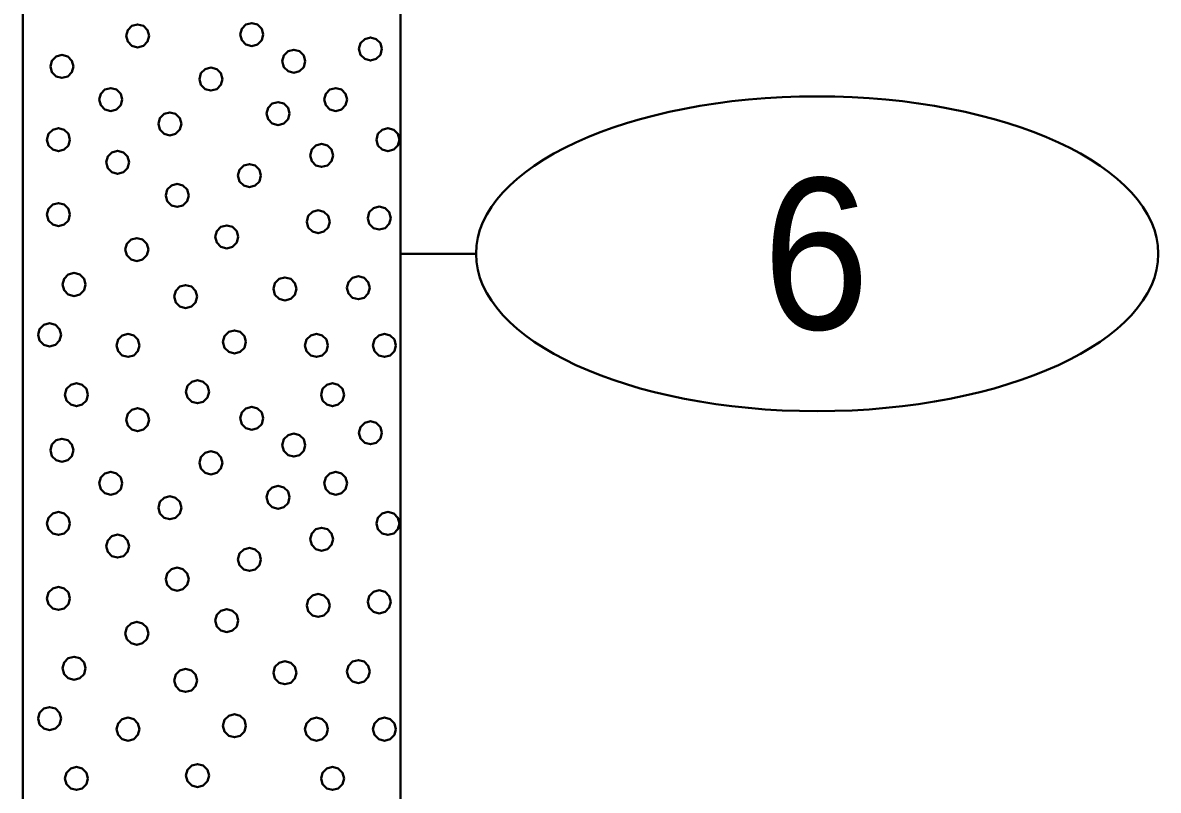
# Model space of a CAD drawing. Extents: x -582 to 653, y -817 to -3.
# Drawn here: x -480.41 to -472.9, y -203.46 to -198.38 of the extents above; entities that cross this region are included whole.
import ezdxf
from ezdxf.enums import TextEntityAlignment as Align

# ---------------------------------------------------------------- set-up
doc = ezdxf.new("R2010")
doc.units = 0
doc.header["$LTSCALE"] = 0.4
doc.layers.add('27', color=7, linetype='Continuous', lineweight=40)

msp = doc.modelspace()

# ---------------------------------------------------------------- linework, layer by layer
at = {"layer": '27'}
msp.add_line((-477.4109, -199.908), (-477.9109, -199.908), dxfattribs=at)
for points in [[(-480.4109, -180.308), (-477.9109, -180.308), (-477.9109, -206.808), (-480.4109, -206.808)], [(-479.5741, -198.466), (-479.5843, -198.4279), (-479.6122, -198.4), (-479.6503, -198.3898), (-479.6884, -198.4), (-479.7163, -198.4279), (-479.7265, -198.466), (-479.7163, -198.5041), (-479.6884, -198.5319), (-479.6503, -198.5422), (-479.6122, -198.5319), (-479.5843, -198.5041)], [(-478.819, -198.457), (-478.8292, -198.4189), (-478.8571, -198.391), (-478.8952, -198.3808), (-478.9333, -198.391), (-478.9612, -198.4189), (-478.9714, -198.457), (-478.9612, -198.4951), (-478.9333, -198.523), (-478.8952, -198.5332), (-478.8571, -198.523), (-478.8292, -198.4951)], [(-478.0335, -198.5528), (-478.0438, -198.5147), (-478.0716, -198.4869), (-478.1097, -198.4766), (-478.1478, -198.4869), (-478.1757, -198.5147), (-478.1859, -198.5528), (-478.1757, -198.5909), (-478.1478, -198.6188), (-478.1097, -198.629), (-478.0716, -198.6188), (-478.0438, -198.5909)], [(-480.0752, -198.6685), (-480.0854, -198.6304), (-480.1133, -198.6025), (-480.1514, -198.5923), (-480.1895, -198.6025), (-480.2174, -198.6304), (-480.2276, -198.6685), (-480.2174, -198.7066), (-480.1895, -198.7345), (-480.1514, -198.7447), (-480.1133, -198.7345), (-480.0854, -198.7066)], [(-478.5408, -198.6342), (-478.551, -198.5961), (-478.5789, -198.5682), (-478.617, -198.558), (-478.6551, -198.5682), (-478.683, -198.5961), (-478.6932, -198.6342), (-478.683, -198.6723), (-478.6551, -198.7002), (-478.617, -198.7104), (-478.5789, -198.7002), (-478.551, -198.6723)], [(-479.0891, -198.7517), (-479.0993, -198.7136), (-479.1272, -198.6857), (-479.1653, -198.6755), (-479.2034, -198.6857), (-479.2313, -198.7136), (-479.2415, -198.7517), (-479.2313, -198.7898), (-479.2034, -198.8177), (-479.1653, -198.8279), (-479.1272, -198.8177), (-479.0993, -198.7898)], [(-479.7523, -198.8872), (-479.7625, -198.8491), (-479.7904, -198.8212), (-479.8285, -198.811), (-479.8666, -198.8212), (-479.8945, -198.8491), (-479.9047, -198.8872), (-479.8945, -198.9253), (-479.8666, -198.9532), (-479.8285, -198.9634), (-479.7904, -198.9532), (-479.7625, -198.9253)], [(-478.2636, -198.8872), (-478.2739, -198.8491), (-478.3017, -198.8212), (-478.3398, -198.811), (-478.3779, -198.8212), (-478.4058, -198.8491), (-478.416, -198.8872), (-478.4058, -198.9253), (-478.3779, -198.9532), (-478.3398, -198.9634), (-478.3017, -198.9532), (-478.2739, -198.9253)], [(-478.645, -198.98), (-478.6552, -198.9419), (-478.6831, -198.914), (-478.7212, -198.9038), (-478.7593, -198.914), (-478.7872, -198.9419), (-478.7974, -198.98), (-478.7872, -199.0181), (-478.7593, -199.046), (-478.7212, -199.0562), (-478.6831, -199.046), (-478.6552, -199.0181)], [(-479.3607, -199.0486), (-479.371, -199.0105), (-479.3988, -198.9827), (-479.4369, -198.9724), (-479.475, -198.9827), (-479.5029, -199.0105), (-479.5131, -199.0486), (-479.5029, -199.0867), (-479.475, -199.1146), (-479.4369, -199.1248), (-479.3988, -199.1146), (-479.371, -199.0867)], [(-480.0981, -199.1529), (-480.1083, -199.1148), (-480.1362, -199.0869), (-480.1743, -199.0767), (-480.2124, -199.0869), (-480.2403, -199.1148), (-480.2505, -199.1529), (-480.2403, -199.191), (-480.2124, -199.2189), (-480.1743, -199.2291), (-480.1362, -199.2189), (-480.1083, -199.191)], [(-477.9179, -199.1529), (-477.9281, -199.1148), (-477.956, -199.0869), (-477.9941, -199.0767), (-478.0322, -199.0869), (-478.06, -199.1148), (-478.0703, -199.1529), (-478.06, -199.191), (-478.0322, -199.2189), (-477.9941, -199.2291), (-477.956, -199.2189), (-477.9281, -199.191)], [(-478.3564, -199.2571), (-478.3667, -199.219), (-478.3945, -199.1911), (-478.4326, -199.1809), (-478.4707, -199.1911), (-478.4986, -199.219), (-478.5088, -199.2571), (-478.4986, -199.2952), (-478.4707, -199.3231), (-478.4326, -199.3333), (-478.3945, -199.3231), (-478.3667, -199.2952)], [(-479.7065, -199.3029), (-479.7167, -199.2648), (-479.7446, -199.2369), (-479.7827, -199.2267), (-479.8208, -199.2369), (-479.8487, -199.2648), (-479.8589, -199.3029), (-479.8487, -199.341), (-479.8208, -199.3689), (-479.7827, -199.3791), (-479.7446, -199.3689), (-479.7167, -199.341)], [(-478.8344, -199.3906), (-478.8447, -199.3525), (-478.8725, -199.3246), (-478.9106, -199.3144), (-478.9487, -199.3246), (-478.9766, -199.3525), (-478.9868, -199.3906), (-478.9766, -199.4287), (-478.9487, -199.4566), (-478.9106, -199.4668), (-478.8725, -199.4566), (-478.8447, -199.4287)], [(-479.3124, -199.5216), (-479.3226, -199.4835), (-479.3505, -199.4556), (-479.3886, -199.4454), (-479.4267, -199.4556), (-479.4546, -199.4835), (-479.4648, -199.5216), (-479.4546, -199.5597), (-479.4267, -199.5875), (-479.3886, -199.5978), (-479.3505, -199.5875), (-479.3226, -199.5597)], [(-480.0981, -199.6487), (-480.1083, -199.6106), (-480.1362, -199.5827), (-480.1743, -199.5725), (-480.2124, -199.5827), (-480.2403, -199.6106), (-480.2505, -199.6487), (-480.2403, -199.6868), (-480.2124, -199.7147), (-480.1743, -199.7249), (-480.1362, -199.7147), (-480.1083, -199.6868)], [(-478.3793, -199.6957), (-478.3895, -199.6576), (-478.4174, -199.6297), (-478.4555, -199.6195), (-478.4936, -199.6297), (-478.5215, -199.6576), (-478.5317, -199.6957), (-478.5215, -199.7338), (-478.4936, -199.7617), (-478.4555, -199.7719), (-478.4174, -199.7617), (-478.3895, -199.7338)], [(-477.9751, -199.6716), (-477.9853, -199.6335), (-478.0132, -199.6056), (-478.0513, -199.5954), (-478.0894, -199.6056), (-478.1173, -199.6335), (-478.1275, -199.6716), (-478.1173, -199.7097), (-478.0894, -199.7376), (-478.0513, -199.7478), (-478.0132, -199.7376), (-477.9853, -199.7097)], [(-478.9845, -199.7961), (-478.9947, -199.758), (-479.0226, -199.7302), (-479.0607, -199.7199), (-479.0988, -199.7302), (-479.1266, -199.758), (-479.1369, -199.7961), (-479.1266, -199.8342), (-479.0988, -199.8621), (-479.0607, -199.8723), (-479.0226, -199.8621), (-478.9947, -199.8342)], [(-479.5794, -199.8801), (-479.5896, -199.842), (-479.6175, -199.8141), (-479.6556, -199.8039), (-479.6937, -199.8141), (-479.7216, -199.842), (-479.7318, -199.8801), (-479.7216, -199.9182), (-479.6937, -199.946), (-479.6556, -199.9563), (-479.6175, -199.946), (-479.5896, -199.9182)], [(-479.9951, -200.1114), (-480.0053, -200.0733), (-480.0332, -200.0454), (-480.0713, -200.0352), (-480.1094, -200.0454), (-480.1373, -200.0733), (-480.1475, -200.1114), (-480.1373, -200.1495), (-480.1094, -200.1774), (-480.0713, -200.1876), (-480.0332, -200.1774), (-480.0053, -200.1495)], [(-479.2565, -200.1915), (-479.2667, -200.1534), (-479.2946, -200.1255), (-479.3327, -200.1153), (-479.3708, -200.1255), (-479.3987, -200.1534), (-479.4089, -200.1915), (-479.3987, -200.2296), (-479.3708, -200.2575), (-479.3327, -200.2677), (-479.2946, -200.2575), (-479.2667, -200.2296)], [(-478.5993, -200.1407), (-478.6095, -200.1026), (-478.6374, -200.0747), (-478.6755, -200.0645), (-478.7136, -200.0747), (-478.7414, -200.1026), (-478.7517, -200.1407), (-478.7414, -200.1788), (-478.7136, -200.2067), (-478.6755, -200.2169), (-478.6374, -200.2067), (-478.6095, -200.1788)], [(-478.1136, -200.133), (-478.1238, -200.0949), (-478.1517, -200.067), (-478.1898, -200.0568), (-478.2279, -200.067), (-478.2558, -200.0949), (-478.266, -200.133), (-478.2558, -200.1711), (-478.2279, -200.199), (-478.1898, -200.2092), (-478.1517, -200.199), (-478.1238, -200.1711)], [(-480.1566, -200.4445), (-480.1668, -200.4064), (-480.1947, -200.3785), (-480.2328, -200.3683), (-480.2709, -200.3785), (-480.2988, -200.4064), (-480.309, -200.4445), (-480.2988, -200.4826), (-480.2709, -200.5105), (-480.2328, -200.5207), (-480.1947, -200.5105), (-480.1668, -200.4826)], [(-478.9336, -200.4915), (-478.9438, -200.4534), (-478.9717, -200.4255), (-479.0098, -200.4153), (-479.0479, -200.4255), (-479.0758, -200.4534), (-479.086, -200.4915), (-479.0758, -200.5296), (-479.0479, -200.5575), (-479.0098, -200.5677), (-478.9717, -200.5575), (-478.9438, -200.5296)], [(-479.6379, -200.5144), (-479.6481, -200.4763), (-479.676, -200.4484), (-479.7141, -200.4382), (-479.7522, -200.4484), (-479.7801, -200.4763), (-479.7903, -200.5144), (-479.7801, -200.5525), (-479.7522, -200.5804), (-479.7141, -200.5906), (-479.676, -200.5804), (-479.6481, -200.5525)], [(-478.3908, -200.5144), (-478.401, -200.4763), (-478.4289, -200.4484), (-478.467, -200.4382), (-478.5051, -200.4484), (-478.533, -200.4763), (-478.5432, -200.5144), (-478.533, -200.5525), (-478.5051, -200.5804), (-478.467, -200.5906), (-478.4289, -200.5804), (-478.401, -200.5525)], [(-477.9407, -200.5144), (-477.9509, -200.4763), (-477.9788, -200.4484), (-478.0169, -200.4382), (-478.055, -200.4484), (-478.0829, -200.4763), (-478.0931, -200.5144), (-478.0829, -200.5525), (-478.055, -200.5804), (-478.0169, -200.5906), (-477.9788, -200.5804), (-477.9509, -200.5525)], [(-479.979, -200.8407), (-479.9892, -200.8026), (-480.0171, -200.7747), (-480.0552, -200.7645), (-480.0933, -200.7747), (-480.1212, -200.8026), (-480.1314, -200.8407), (-480.1212, -200.8788), (-480.0933, -200.9067), (-480.0552, -200.9169), (-480.0171, -200.9067), (-479.9892, -200.8788)], [(-479.1781, -200.8211), (-479.1883, -200.783), (-479.2162, -200.7551), (-479.2543, -200.7449), (-479.2924, -200.7551), (-479.3202, -200.783), (-479.3305, -200.8211), (-479.3202, -200.8592), (-479.2924, -200.8871), (-479.2543, -200.8973), (-479.2162, -200.8871), (-479.1883, -200.8592)], [(-478.2844, -200.8407), (-478.2946, -200.8026), (-478.3225, -200.7748), (-478.3606, -200.7645), (-478.3987, -200.7748), (-478.4266, -200.8026), (-478.4368, -200.8407), (-478.4266, -200.8788), (-478.3987, -200.9067), (-478.3606, -200.9169), (-478.3225, -200.9067), (-478.2946, -200.8788)], [(-479.5741, -201.006), (-479.5843, -200.9679), (-479.6122, -200.94), (-479.6503, -200.9298), (-479.6884, -200.94), (-479.7163, -200.9679), (-479.7265, -201.006), (-479.7163, -201.0441), (-479.6884, -201.0719), (-479.6503, -201.0822), (-479.6122, -201.0719), (-479.5843, -201.0441)], [(-478.819, -200.997), (-478.8292, -200.9589), (-478.8571, -200.931), (-478.8952, -200.9208), (-478.9333, -200.931), (-478.9612, -200.9589), (-478.9714, -200.997), (-478.9612, -201.0351), (-478.9333, -201.063), (-478.8952, -201.0732), (-478.8571, -201.063), (-478.8292, -201.0351)], [(-478.0335, -201.0928), (-478.0438, -201.0547), (-478.0716, -201.0269), (-478.1097, -201.0166), (-478.1478, -201.0269), (-478.1757, -201.0547), (-478.1859, -201.0928), (-478.1757, -201.1309), (-478.1478, -201.1588), (-478.1097, -201.169), (-478.0716, -201.1588), (-478.0438, -201.1309)], [(-480.0752, -201.2085), (-480.0854, -201.1704), (-480.1133, -201.1425), (-480.1514, -201.1323), (-480.1895, -201.1425), (-480.2174, -201.1704), (-480.2276, -201.2085), (-480.2174, -201.2466), (-480.1895, -201.2745), (-480.1514, -201.2847), (-480.1133, -201.2745), (-480.0854, -201.2466)], [(-478.5408, -201.1742), (-478.551, -201.1361), (-478.5789, -201.1082), (-478.617, -201.098), (-478.6551, -201.1082), (-478.683, -201.1361), (-478.6932, -201.1742), (-478.683, -201.2123), (-478.6551, -201.2402), (-478.617, -201.2504), (-478.5789, -201.2402), (-478.551, -201.2123)], [(-479.0891, -201.2917), (-479.0993, -201.2536), (-479.1272, -201.2257), (-479.1653, -201.2155), (-479.2034, -201.2257), (-479.2313, -201.2536), (-479.2415, -201.2917), (-479.2313, -201.3298), (-479.2034, -201.3577), (-479.1653, -201.3679), (-479.1272, -201.3577), (-479.0993, -201.3298)], [(-479.7523, -201.4272), (-479.7625, -201.3891), (-479.7904, -201.3612), (-479.8285, -201.351), (-479.8666, -201.3612), (-479.8945, -201.3891), (-479.9047, -201.4272), (-479.8945, -201.4653), (-479.8666, -201.4932), (-479.8285, -201.5034), (-479.7904, -201.4932), (-479.7625, -201.4653)], [(-478.2636, -201.4272), (-478.2739, -201.3891), (-478.3017, -201.3612), (-478.3398, -201.351), (-478.3779, -201.3612), (-478.4058, -201.3891), (-478.416, -201.4272), (-478.4058, -201.4653), (-478.3779, -201.4932), (-478.3398, -201.5034), (-478.3017, -201.4932), (-478.2739, -201.4653)], [(-478.645, -201.52), (-478.6552, -201.4819), (-478.6831, -201.454), (-478.7212, -201.4438), (-478.7593, -201.454), (-478.7872, -201.4819), (-478.7974, -201.52), (-478.7872, -201.5581), (-478.7593, -201.586), (-478.7212, -201.5962), (-478.6831, -201.586), (-478.6552, -201.5581)], [(-479.3607, -201.5886), (-479.371, -201.5505), (-479.3988, -201.5227), (-479.4369, -201.5124), (-479.475, -201.5227), (-479.5029, -201.5505), (-479.5131, -201.5886), (-479.5029, -201.6267), (-479.475, -201.6546), (-479.4369, -201.6648), (-479.3988, -201.6546), (-479.371, -201.6267)], [(-480.0981, -201.6929), (-480.1083, -201.6548), (-480.1362, -201.6269), (-480.1743, -201.6167), (-480.2124, -201.6269), (-480.2403, -201.6548), (-480.2505, -201.6929), (-480.2403, -201.731), (-480.2124, -201.7589), (-480.1743, -201.7691), (-480.1362, -201.7589), (-480.1083, -201.731)], [(-477.9179, -201.6929), (-477.9281, -201.6548), (-477.956, -201.6269), (-477.9941, -201.6167), (-478.0322, -201.6269), (-478.06, -201.6548), (-478.0703, -201.6929), (-478.06, -201.731), (-478.0322, -201.7589), (-477.9941, -201.7691), (-477.956, -201.7589), (-477.9281, -201.731)], [(-479.7065, -201.8429), (-479.7167, -201.8048), (-479.7446, -201.7769), (-479.7827, -201.7667), (-479.8208, -201.7769), (-479.8487, -201.8048), (-479.8589, -201.8429), (-479.8487, -201.881), (-479.8208, -201.9089), (-479.7827, -201.9191), (-479.7446, -201.9089), (-479.7167, -201.881)], [(-478.3564, -201.7971), (-478.3667, -201.759), (-478.3945, -201.7311), (-478.4326, -201.7209), (-478.4707, -201.7311), (-478.4986, -201.759), (-478.5088, -201.7971), (-478.4986, -201.8352), (-478.4707, -201.8631), (-478.4326, -201.8733), (-478.3945, -201.8631), (-478.3667, -201.8352)], [(-478.8344, -201.9306), (-478.8447, -201.8925), (-478.8725, -201.8646), (-478.9106, -201.8544), (-478.9487, -201.8646), (-478.9766, -201.8925), (-478.9868, -201.9306), (-478.9766, -201.9687), (-478.9487, -201.9966), (-478.9106, -202.0068), (-478.8725, -201.9966), (-478.8447, -201.9687)], [(-479.3124, -202.0616), (-479.3226, -202.0235), (-479.3505, -201.9956), (-479.3886, -201.9854), (-479.4267, -201.9956), (-479.4546, -202.0235), (-479.4648, -202.0616), (-479.4546, -202.0997), (-479.4267, -202.1275), (-479.3886, -202.1378), (-479.3505, -202.1275), (-479.3226, -202.0997)], [(-480.0981, -202.1887), (-480.1083, -202.1506), (-480.1362, -202.1227), (-480.1743, -202.1125), (-480.2124, -202.1227), (-480.2403, -202.1506), (-480.2505, -202.1887), (-480.2403, -202.2268), (-480.2124, -202.2547), (-480.1743, -202.2649), (-480.1362, -202.2547), (-480.1083, -202.2268)], [(-477.9751, -202.2116), (-477.9853, -202.1735), (-478.0132, -202.1456), (-478.0513, -202.1354), (-478.0894, -202.1456), (-478.1173, -202.1735), (-478.1275, -202.2116), (-478.1173, -202.2497), (-478.0894, -202.2776), (-478.0513, -202.2878), (-478.0132, -202.2776), (-477.9853, -202.2497)], [(-478.3793, -202.2357), (-478.3895, -202.1976), (-478.4174, -202.1697), (-478.4555, -202.1595), (-478.4936, -202.1697), (-478.5215, -202.1976), (-478.5317, -202.2357), (-478.5215, -202.2738), (-478.4936, -202.3017), (-478.4555, -202.3119), (-478.4174, -202.3017), (-478.3895, -202.2738)], [(-478.9845, -202.3361), (-478.9947, -202.298), (-479.0226, -202.2702), (-479.0607, -202.2599), (-479.0988, -202.2702), (-479.1266, -202.298), (-479.1369, -202.3361), (-479.1266, -202.3742), (-479.0988, -202.4021), (-479.0607, -202.4123), (-479.0226, -202.4021), (-478.9947, -202.3742)], [(-479.5794, -202.4201), (-479.5896, -202.382), (-479.6175, -202.3541), (-479.6556, -202.3439), (-479.6937, -202.3541), (-479.7216, -202.382), (-479.7318, -202.4201), (-479.7216, -202.4582), (-479.6937, -202.486), (-479.6556, -202.4963), (-479.6175, -202.486), (-479.5896, -202.4582)], [(-479.9951, -202.6514), (-480.0053, -202.6133), (-480.0332, -202.5854), (-480.0713, -202.5752), (-480.1094, -202.5854), (-480.1373, -202.6133), (-480.1475, -202.6514), (-480.1373, -202.6895), (-480.1094, -202.7174), (-480.0713, -202.7276), (-480.0332, -202.7174), (-480.0053, -202.6895)], [(-478.1136, -202.673), (-478.1238, -202.6349), (-478.1517, -202.607), (-478.1898, -202.5968), (-478.2279, -202.607), (-478.2558, -202.6349), (-478.266, -202.673), (-478.2558, -202.7111), (-478.2279, -202.739), (-478.1898, -202.7492), (-478.1517, -202.739), (-478.1238, -202.7111)], [(-479.2565, -202.7315), (-479.2667, -202.6934), (-479.2946, -202.6655), (-479.3327, -202.6553), (-479.3708, -202.6655), (-479.3987, -202.6934), (-479.4089, -202.7315), (-479.3987, -202.7696), (-479.3708, -202.7975), (-479.3327, -202.8077), (-479.2946, -202.7975), (-479.2667, -202.7696)], [(-478.5993, -202.6807), (-478.6095, -202.6426), (-478.6374, -202.6147), (-478.6755, -202.6045), (-478.7136, -202.6147), (-478.7414, -202.6426), (-478.7517, -202.6807), (-478.7414, -202.7188), (-478.7136, -202.7467), (-478.6755, -202.7569), (-478.6374, -202.7467), (-478.6095, -202.7188)], [(-480.1566, -202.9845), (-480.1668, -202.9464), (-480.1947, -202.9185), (-480.2328, -202.9083), (-480.2709, -202.9185), (-480.2988, -202.9464), (-480.309, -202.9845), (-480.2988, -203.0226), (-480.2709, -203.0505), (-480.2328, -203.0607), (-480.1947, -203.0505), (-480.1668, -203.0226)], [(-478.9336, -203.0315), (-478.9438, -202.9934), (-478.9717, -202.9655), (-479.0098, -202.9553), (-479.0479, -202.9655), (-479.0758, -202.9934), (-479.086, -203.0315), (-479.0758, -203.0696), (-479.0479, -203.0975), (-479.0098, -203.1077), (-478.9717, -203.0975), (-478.9438, -203.0696)], [(-479.6379, -203.0544), (-479.6481, -203.0163), (-479.676, -202.9884), (-479.7141, -202.9782), (-479.7522, -202.9884), (-479.7801, -203.0163), (-479.7903, -203.0544), (-479.7801, -203.0925), (-479.7522, -203.1204), (-479.7141, -203.1306), (-479.676, -203.1204), (-479.6481, -203.0925)], [(-478.3908, -203.0544), (-478.401, -203.0163), (-478.4289, -202.9884), (-478.467, -202.9782), (-478.5051, -202.9884), (-478.533, -203.0163), (-478.5432, -203.0544), (-478.533, -203.0925), (-478.5051, -203.1204), (-478.467, -203.1306), (-478.4289, -203.1204), (-478.401, -203.0925)], [(-477.9407, -203.0544), (-477.9509, -203.0163), (-477.9788, -202.9884), (-478.0169, -202.9782), (-478.055, -202.9884), (-478.0829, -203.0163), (-478.0931, -203.0544), (-478.0829, -203.0925), (-478.055, -203.1204), (-478.0169, -203.1306), (-477.9788, -203.1204), (-477.9509, -203.0925)], [(-479.979, -203.3807), (-479.9892, -203.3426), (-480.0171, -203.3147), (-480.0552, -203.3045), (-480.0933, -203.3147), (-480.1212, -203.3426), (-480.1314, -203.3807), (-480.1212, -203.4188), (-480.0933, -203.4467), (-480.0552, -203.4569), (-480.0171, -203.4467), (-479.9892, -203.4188)], [(-479.1781, -203.3611), (-479.1883, -203.323), (-479.2162, -203.2951), (-479.2543, -203.2849), (-479.2924, -203.2951), (-479.3202, -203.323), (-479.3305, -203.3611), (-479.3202, -203.3992), (-479.2924, -203.4271), (-479.2543, -203.4373), (-479.2162, -203.4271), (-479.1883, -203.3992)], [(-478.2844, -203.3807), (-478.2946, -203.3426), (-478.3225, -203.3148), (-478.3606, -203.3045), (-478.3987, -203.3148), (-478.4266, -203.3426), (-478.4368, -203.3807), (-478.4266, -203.4188), (-478.3987, -203.4467), (-478.3606, -203.4569), (-478.3225, -203.4467), (-478.2946, -203.4188)]]:
    msp.add_lwpolyline(points, close=True, dxfattribs=at)
msp.add_ellipse((-475.1535, -199.908), major_axis=(2.2574, 0), ratio=0.461538, dxfattribs=at)

# ---------------------------------------------------------------- texts
at = {"layer": '27', "width": 0.95}
msp.add_text('6', height=1, dxfattribs=at).set_placement((-475.1609, -200.408), align=Align.CENTER)

doc.saveas('drawing.dxf')
